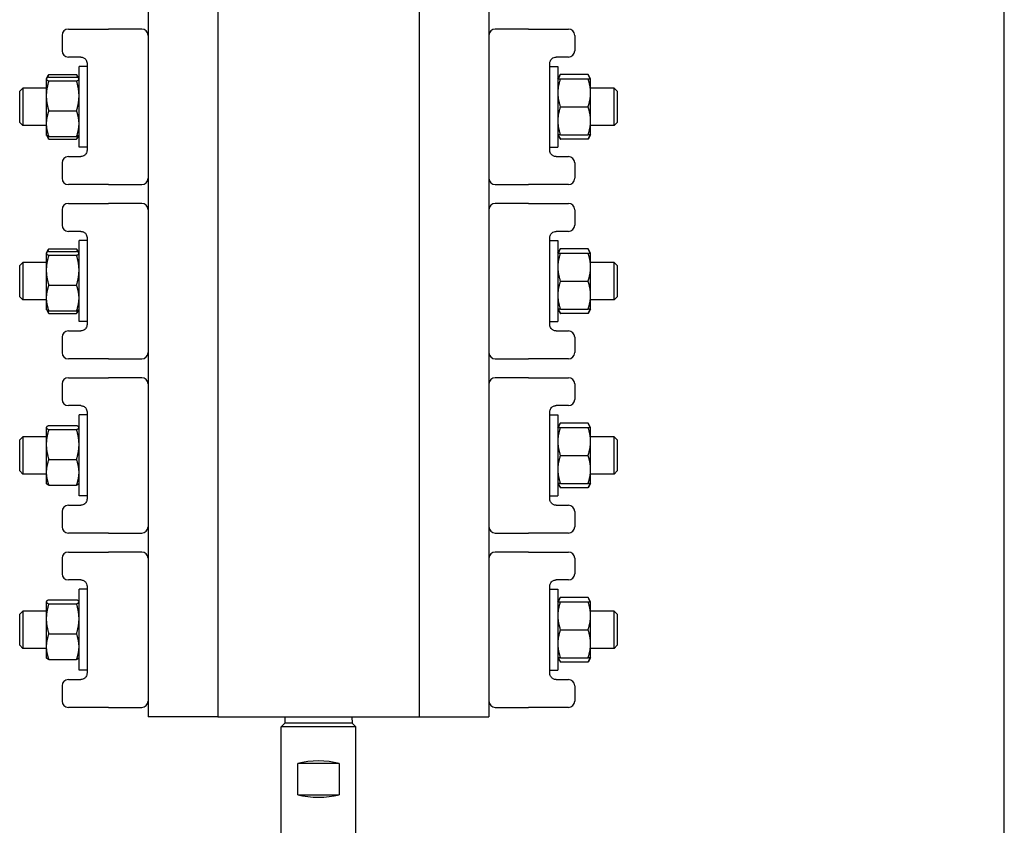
# Model space of a CAD drawing. Header units: inches. Extents: x 24 to 1128, y -58 to 748.
# Tile 273 of 656: x 461.9 to 471.79, y 301.46 to 309.55. Entities that reach past the tile are written whole.
import ezdxf

# ---------------------------------------------------------------- set-up
doc = ezdxf.new("R2010")
doc.units = ezdxf.units.IN
doc.header["$LTSCALE"] = 32
doc.header["$MEASUREMENT"] = 0
doc.layers.add('Visible (ANSI)', color=7, linetype='Continuous', lineweight=30)

msp = doc.modelspace()

# ---------------------------------------------------------------- linework, layer by layer
at = {"layer": 'Visible (ANSI)'}
for p, q in [((471.79233, 296.59617), (471.79233, 322.49617)), ((463.19333, 316.54617), (463.19333, 302.54617)), ((463.89333, 316.54617), (463.89333, 302.54617)), ((465.91633, 316.54617), (465.91633, 302.54617)), ((466.61633, 316.54617), (466.61633, 302.54617)), ((462.33083, 309.38867), (462.33083, 309.23367)), ((462.39333, 309.45117), (462.74059, 309.45117)), ((462.74059, 309.45117), (462.79607, 309.45117)), ((463.13083, 309.45117), (462.79607, 309.45117)), ((467.01359, 309.45117), (466.67883, 309.45117)), ((467.01359, 309.45117), (467.06907, 309.45117)), ((467.06907, 309.45117), (467.41633, 309.45117)), ((467.47883, 309.38867), (467.47883, 309.23367)), ((462.51833, 309.17117), (462.39333, 309.17117)), ((462.58083, 309.10867), (462.58083, 308.23367)), ((467.22883, 308.23367), (467.22883, 309.10867)), ((467.41633, 309.17117), (467.29133, 309.17117)), ((462.17305, 308.95478), (462.19407, 308.99119)), ((462.19697, 308.99609), (462.47569, 308.99609)), ((462.49961, 308.95478), (462.47859, 308.99119)), ((462.50083, 308.26467), (462.50083, 309.07767)), ((462.58083, 309.07767), (462.50083, 309.07767)), ((467.22883, 309.07767), (467.30883, 309.07767)), ((467.30883, 309.07767), (467.30883, 308.26467)), ((467.30883, 308.95267), (467.33397, 308.99622)), ((467.61269, 308.99622), (467.33397, 308.99622)), ((467.63783, 308.95267), (467.61269, 308.99622)), ((462.17183, 308.95267), (462.17305, 308.95478)), ((462.17183, 308.95267), (462.17183, 308.95057)), ((462.17183, 308.95057), (462.17183, 308.78118)), ((462.19697, 308.97037), (462.47569, 308.97037)), ((462.19697, 308.93078), (462.47569, 308.93078)), ((462.50083, 308.95267), (462.49961, 308.95478)), ((467.33397, 308.95267), (467.61269, 308.95267)), ((467.63783, 308.81192), (467.63783, 308.95267)), ((461.90483, 308.82742), (461.93608, 308.85867)), ((461.90483, 308.51492), (461.90483, 308.82742)), ((461.93608, 308.85867), (461.93608, 308.48367)), ((462.17183, 308.85867), (461.93608, 308.85867)), ((467.87358, 308.85867), (467.63783, 308.85867)), ((467.63783, 308.53042), (467.63783, 308.81192)), ((467.87358, 308.48367), (467.87358, 308.85867)), ((467.90483, 308.82742), (467.87358, 308.85867)), ((467.90483, 308.82742), (467.90483, 308.51492)), ((462.17183, 308.78118), (462.17183, 308.50177)), ((462.19697, 308.63158), (462.47569, 308.63158)), ((467.33397, 308.67117), (467.61269, 308.67117)), ((461.90483, 308.51492), (461.93608, 308.48367)), ((462.17183, 308.50177), (462.17183, 308.38967)), ((467.63783, 308.38967), (467.63783, 308.53042)), ((467.90483, 308.51492), (467.87358, 308.48367)), ((462.17183, 308.48367), (461.93608, 308.48367)), ((467.87358, 308.48367), (467.63783, 308.48367)), ((462.17183, 308.38967), (462.17305, 308.38756)), ((462.17305, 308.38756), (462.19407, 308.35115)), ((462.19697, 308.37197), (462.47569, 308.37197)), ((462.19697, 308.34625), (462.47569, 308.34625)), ((462.49961, 308.38756), (462.47859, 308.35115)), ((462.50083, 308.38967), (462.49961, 308.38756)), ((467.30883, 308.38967), (467.33397, 308.34612)), ((467.33397, 308.38967), (467.61269, 308.38967)), ((467.61269, 308.34612), (467.33397, 308.34612)), ((467.63783, 308.38967), (467.61269, 308.34612)), ((462.58083, 308.26467), (462.50083, 308.26467)), ((467.22883, 308.26467), (467.30883, 308.26467)), ((462.33083, 308.10867), (462.33083, 307.95367)), ((462.39333, 308.17117), (462.51833, 308.17117)), ((467.29133, 308.17117), (467.41633, 308.17117)), ((467.47883, 308.10867), (467.47883, 307.95367)), ((462.74059, 307.89117), (462.39333, 307.89117)), ((462.79607, 307.89117), (462.74059, 307.89117)), ((462.79607, 307.89117), (463.13083, 307.89117)), ((466.67883, 307.89117), (467.01359, 307.89117)), ((467.06907, 307.89117), (467.01359, 307.89117)), ((467.41633, 307.89117), (467.06907, 307.89117)), ((462.39333, 307.70117), (462.74059, 307.70117)), ((462.74059, 307.70117), (462.79607, 307.70117)), ((463.13083, 307.70117), (462.79607, 307.70117)), ((467.01359, 307.70117), (466.67883, 307.70117)), ((467.01359, 307.70117), (467.06907, 307.70117)), ((467.06907, 307.70117), (467.41633, 307.70117)), ((462.33083, 307.63867), (462.33083, 307.48367)), ((467.47883, 307.63867), (467.47883, 307.48367)), ((462.51833, 307.42117), (462.39333, 307.42117)), ((467.41633, 307.42117), (467.29133, 307.42117)), ((462.50083, 306.51467), (462.50083, 307.32767)), ((462.58083, 307.32767), (462.50083, 307.32767)), ((462.58083, 307.35867), (462.58083, 306.48367)), ((467.22883, 306.48367), (467.22883, 307.35867)), ((467.22883, 307.32767), (467.30883, 307.32767)), ((467.30883, 307.32767), (467.30883, 306.51467)), ((462.17183, 307.20267), (462.17305, 307.20478)), ((462.17305, 307.20478), (462.19407, 307.24119)), ((462.19697, 307.24609), (462.47569, 307.24609)), ((462.19697, 307.22037), (462.47569, 307.22037)), ((462.49961, 307.20478), (462.47859, 307.24119)), ((462.50083, 307.20267), (462.49961, 307.20478)), ((467.30883, 307.20267), (467.33397, 307.24622)), ((467.61269, 307.24622), (467.33397, 307.24622)), ((467.63783, 307.20267), (467.61269, 307.24622)), ((461.90483, 307.07742), (461.93608, 307.10867)), ((461.93608, 307.10867), (461.93608, 306.73367)), ((462.17183, 307.10867), (461.93608, 307.10867)), ((462.17183, 307.20267), (462.17183, 307.20057)), ((462.17183, 307.20057), (462.17183, 307.03118)), ((462.19697, 307.18078), (462.47569, 307.18078)), ((467.33397, 307.20267), (467.61269, 307.20267)), ((467.63783, 307.06192), (467.63783, 307.20267)), ((467.87358, 307.10867), (467.63783, 307.10867)), ((467.87358, 306.73367), (467.87358, 307.10867)), ((467.90483, 307.07742), (467.87358, 307.10867)), ((461.90483, 306.76492), (461.90483, 307.07742)), ((462.17183, 307.03118), (462.17183, 306.75177)), ((467.63783, 306.78042), (467.63783, 307.06192)), ((467.90483, 307.07742), (467.90483, 306.76492)), ((467.33397, 306.92117), (467.61269, 306.92117)), ((462.19697, 306.88158), (462.47569, 306.88158)), ((461.90483, 306.76492), (461.93608, 306.73367)), ((462.17183, 306.73367), (461.93608, 306.73367)), ((462.17183, 306.75177), (462.17183, 306.63967)), ((467.63783, 306.63967), (467.63783, 306.78042)), ((467.87358, 306.73367), (467.63783, 306.73367)), ((467.90483, 306.76492), (467.87358, 306.73367)), ((462.17183, 306.63967), (462.17305, 306.63756)), ((462.17305, 306.63756), (462.19407, 306.60115)), ((462.19697, 306.62197), (462.47569, 306.62197)), ((462.49961, 306.63756), (462.47859, 306.60115)), ((462.50083, 306.63967), (462.49961, 306.63756)), ((467.30883, 306.63967), (467.33397, 306.59612)), ((467.33397, 306.63967), (467.61269, 306.63967)), ((467.63783, 306.63967), (467.61269, 306.59612)), ((462.19697, 306.59625), (462.47569, 306.59625)), ((462.58083, 306.51467), (462.50083, 306.51467)), ((467.22883, 306.51467), (467.30883, 306.51467)), ((467.61269, 306.59612), (467.33397, 306.59612)), ((462.39333, 306.42117), (462.51833, 306.42117)), ((467.29133, 306.42117), (467.41633, 306.42117)), ((462.33083, 306.35867), (462.33083, 306.20367)), ((467.47883, 306.35867), (467.47883, 306.20367)), ((462.74059, 306.14117), (462.39333, 306.14117)), ((462.79607, 306.14117), (462.74059, 306.14117)), ((462.79607, 306.14117), (463.13083, 306.14117)), ((466.67883, 306.14117), (467.01359, 306.14117)), ((467.06907, 306.14117), (467.01359, 306.14117)), ((467.41633, 306.14117), (467.06907, 306.14117)), ((462.39333, 305.95117), (462.74059, 305.95117)), ((462.74059, 305.95117), (462.79607, 305.95117)), ((463.13083, 305.95117), (462.79607, 305.95117)), ((467.01359, 305.95117), (466.67883, 305.95117)), ((467.01359, 305.95117), (467.06907, 305.95117)), ((467.06907, 305.95117), (467.41633, 305.95117)), ((462.33083, 305.88867), (462.33083, 305.73367)), ((467.47883, 305.88867), (467.47883, 305.73367)), ((462.51833, 305.67117), (462.39333, 305.67117)), ((467.41633, 305.67117), (467.29133, 305.67117)), ((462.50083, 304.76467), (462.50083, 305.57767)), ((462.58083, 305.57767), (462.50083, 305.57767)), ((462.58083, 305.60867), (462.58083, 304.73367)), ((467.22883, 304.73367), (467.22883, 305.60867)), ((467.22883, 305.57767), (467.30883, 305.57767)), ((467.30883, 305.57767), (467.30883, 304.76467)), ((462.17183, 305.45267), (462.17305, 305.45478)), ((462.17183, 305.45267), (462.17183, 305.45057)), ((462.17183, 305.45057), (462.17183, 305.28118)), ((462.19697, 305.47037), (462.47569, 305.47037)), ((462.19697, 305.43078), (462.47569, 305.43078)), ((462.50083, 305.45267), (462.49961, 305.45478)), ((467.30883, 305.45267), (467.33397, 305.49622)), ((467.61269, 305.49622), (467.33397, 305.49622)), ((467.33397, 305.45267), (467.61269, 305.45267)), ((467.63783, 305.45267), (467.61269, 305.49622)), ((467.63783, 305.31192), (467.63783, 305.45267)), ((461.90483, 305.32742), (461.93608, 305.35867)), ((461.90483, 305.01492), (461.90483, 305.32742)), ((461.93608, 305.35867), (461.93608, 304.98367)), ((462.17183, 305.35867), (461.93608, 305.35867)), ((467.87358, 305.35867), (467.63783, 305.35867)), ((467.87358, 304.98367), (467.87358, 305.35867)), ((467.90483, 305.32742), (467.87358, 305.35867)), ((467.90483, 305.32742), (467.90483, 305.01492)), ((462.17183, 305.28118), (462.17183, 305.00177)), ((467.63783, 305.03042), (467.63783, 305.31192)), ((462.19697, 305.13158), (462.47569, 305.13158)), ((467.33397, 305.17117), (467.61269, 305.17117)), ((467.63783, 304.88967), (467.63783, 305.03042)), ((461.90483, 305.01492), (461.93608, 304.98367)), ((462.17183, 304.98367), (461.93608, 304.98367)), ((462.17183, 305.00177), (462.17183, 304.88967)), ((467.87358, 304.98367), (467.63783, 304.98367)), ((467.90483, 305.01492), (467.87358, 304.98367)), ((462.17183, 304.88967), (462.17305, 304.88756)), ((462.19697, 304.87197), (462.47569, 304.87197)), ((462.50083, 304.88967), (462.49961, 304.88756)), ((467.30883, 304.88967), (467.33397, 304.84612)), ((467.33397, 304.88967), (467.61269, 304.88967)), ((467.61269, 304.84612), (467.33397, 304.84612)), ((467.63783, 304.88967), (467.61269, 304.84612)), ((462.58083, 304.76467), (462.50083, 304.76467)), ((467.22883, 304.76467), (467.30883, 304.76467)), ((462.39333, 304.67117), (462.51833, 304.67117)), ((467.29133, 304.67117), (467.41633, 304.67117)), ((462.33083, 304.60867), (462.33083, 304.45367)), ((467.47883, 304.60867), (467.47883, 304.45367)), ((462.74059, 304.39117), (462.39333, 304.39117)), ((462.79607, 304.39117), (462.74059, 304.39117)), ((462.79607, 304.39117), (463.13083, 304.39117)), ((466.67883, 304.39117), (467.01359, 304.39117)), ((467.06907, 304.39117), (467.01359, 304.39117)), ((467.41633, 304.39117), (467.06907, 304.39117)), ((462.39333, 304.20117), (462.74059, 304.20117)), ((462.74059, 304.20117), (462.79607, 304.20117)), ((463.13083, 304.20117), (462.79607, 304.20117)), ((467.01359, 304.20117), (466.67883, 304.20117)), ((467.01359, 304.20117), (467.06907, 304.20117)), ((467.06907, 304.20117), (467.41633, 304.20117)), ((462.33083, 304.13867), (462.33083, 303.98367)), ((467.47883, 304.13867), (467.47883, 303.98367)), ((462.51833, 303.92117), (462.39333, 303.92117)), ((462.58083, 303.85867), (462.58083, 302.98367)), ((467.22883, 302.98367), (467.22883, 303.85867)), ((467.41633, 303.92117), (467.29133, 303.92117)), ((462.50083, 303.01467), (462.50083, 303.82767)), ((462.58083, 303.82767), (462.50083, 303.82767)), ((467.22883, 303.82767), (467.30883, 303.82767)), ((467.30883, 303.82767), (467.30883, 303.01467)), ((467.30883, 303.70267), (467.33397, 303.74622)), ((467.61269, 303.74622), (467.33397, 303.74622)), ((467.63783, 303.70267), (467.61269, 303.74622)), ((462.17183, 303.70267), (462.17305, 303.70478)), ((462.17183, 303.70267), (462.17183, 303.70057)), ((462.17183, 303.70057), (462.17183, 303.53118)), ((462.19697, 303.72037), (462.47569, 303.72037)), ((462.19697, 303.68078), (462.47569, 303.68078)), ((462.50083, 303.70267), (462.49961, 303.70478)), ((467.33397, 303.70267), (467.61269, 303.70267)), ((467.63783, 303.56192), (467.63783, 303.70267)), ((461.90483, 303.57742), (461.93608, 303.60867)), ((461.90483, 303.26492), (461.90483, 303.57742)), ((461.93608, 303.60867), (461.93608, 303.23367)), ((462.17183, 303.60867), (461.93608, 303.60867)), ((467.87358, 303.60867), (467.63783, 303.60867)), ((467.63783, 303.28042), (467.63783, 303.56192)), ((467.87358, 303.23367), (467.87358, 303.60867)), ((467.90483, 303.57742), (467.87358, 303.60867)), ((467.90483, 303.57742), (467.90483, 303.26492)), ((462.17183, 303.53118), (462.17183, 303.25177)), ((462.19697, 303.38158), (462.47569, 303.38158)), ((467.33397, 303.42117), (467.61269, 303.42117)), ((461.90483, 303.26492), (461.93608, 303.23367)), ((462.17183, 303.25177), (462.17183, 303.13967)), ((467.63783, 303.13967), (467.63783, 303.28042)), ((467.90483, 303.26492), (467.87358, 303.23367)), ((462.17183, 303.23367), (461.93608, 303.23367)), ((467.87358, 303.23367), (467.63783, 303.23367)), ((462.17183, 303.13967), (462.17305, 303.13756)), ((462.19697, 303.12197), (462.47569, 303.12197)), ((462.50083, 303.13967), (462.49961, 303.13756)), ((467.30883, 303.13967), (467.33397, 303.09612)), ((467.33397, 303.13967), (467.61269, 303.13967)), ((467.61269, 303.09612), (467.33397, 303.09612)), ((467.63783, 303.13967), (467.61269, 303.09612)), ((462.58083, 303.01467), (462.50083, 303.01467)), ((467.22883, 303.01467), (467.30883, 303.01467)), ((462.33083, 302.85867), (462.33083, 302.70367)), ((462.39333, 302.92117), (462.51833, 302.92117)), ((467.29133, 302.92117), (467.41633, 302.92117)), ((467.47883, 302.85867), (467.47883, 302.70367)), ((462.74059, 302.64117), (462.39333, 302.64117)), ((462.79607, 302.64117), (462.74059, 302.64117)), ((462.79607, 302.64117), (463.13083, 302.64117)), ((466.67883, 302.64117), (467.01359, 302.64117)), ((467.06907, 302.64117), (467.01359, 302.64117)), ((467.41633, 302.64117), (467.06907, 302.64117)), ((463.89333, 302.54617), (463.19333, 302.54617)), ((463.89333, 302.54617), (465.91633, 302.54617)), ((464.56733, 302.48367), (464.52983, 302.44617)), ((464.56897, 302.54617), (464.56733, 302.48367)), ((465.24233, 302.48367), (464.56733, 302.48367)), ((465.24069, 302.54617), (465.24233, 302.48367)), ((465.24233, 302.48367), (465.27983, 302.44617)), ((465.91633, 302.54617), (466.61633, 302.54617)), ((465.27983, 302.44617), (464.52983, 302.44617)), ((464.52983, 300.58367), (464.52983, 302.44617)), ((465.27983, 300.58367), (465.27983, 302.44617)), ((465.11212, 302.07742), (464.69754, 302.07742)), ((464.69754, 301.76492), (464.69754, 302.07742)), ((465.11212, 302.07742), (465.11212, 301.76492)), ((464.69754, 301.76492), (465.11212, 301.76492))]:
    msp.add_line(p, q, dxfattribs=at)
for centre, start, end in [((462.39333, 309.38867), 90, 180), ((463.13083, 309.38867), 0, 90), ((466.67883, 309.38867), 90, 180), ((467.41633, 309.38867), 0, 90), ((462.39333, 309.23367), 180, 270), ((467.41633, 309.23367), 270, 0), ((462.39333, 308.10867), 90, 180), ((467.41633, 308.10867), 0, 90), ((462.39333, 307.95367), 180, 270), ((463.13083, 307.95367), 270, 0), ((466.67883, 307.95367), 180, 270), ((467.41633, 307.95367), 270, 0), ((462.39333, 307.63867), 90, 180), ((463.13083, 307.63867), 0, 90), ((466.67883, 307.63867), 90, 180), ((467.41633, 307.63867), 0, 90), ((462.39333, 307.48367), 180, 270), ((467.41633, 307.48367), 270, 0), ((462.39333, 306.35867), 90, 180), ((467.41633, 306.35867), 0, 90), ((462.39333, 306.20367), 180, 270), ((463.13083, 306.20367), 270, 0), ((466.67883, 306.20367), 180, 270), ((467.41633, 306.20367), 270, 0), ((462.39333, 305.88867), 90, 180), ((463.13083, 305.88867), 0, 90), ((466.67883, 305.88867), 90, 180), ((467.41633, 305.88867), 0, 90), ((462.39333, 305.73367), 180, 270), ((467.41633, 305.73367), 270, 0), ((462.39333, 304.60867), 90, 180), ((467.41633, 304.60867), 0, 90), ((462.39333, 304.45367), 180, 270), ((463.13083, 304.45367), 270, 0), ((466.67883, 304.45367), 180, 270), ((467.41633, 304.45367), 270, 0), ((462.39333, 304.13867), 90, 180), ((463.13083, 304.13867), 0, 90), ((466.67883, 304.13867), 90, 180), ((467.41633, 304.13867), 0, 90), ((462.39333, 303.98367), 180, 270), ((467.41633, 303.98367), 270, 0), ((462.39333, 302.85867), 90, 180), ((467.41633, 302.85867), 0, 90), ((462.39333, 302.70367), 180, 270), ((463.13083, 302.70367), 270, 0), ((466.67883, 302.70367), 180, 270), ((467.41633, 302.70367), 270, 0)]:
    msp.add_arc(centre, 0.0625, start, end, dxfattribs=at)
for centre, major_axis in [((464.90483, 301.94798), (-0.375, 0)), ((464.90483, 301.89436), (0.375, 0))]:
    msp.add_ellipse(centre, major_axis=major_axis, ratio=0.4142136, start_param=4.1267034, end_param=5.2980745, dxfattribs=at)
for points, knots in [([(462.51833, 309.17117), (462.52314, 309.17117), (462.5282, 309.17062), (462.54176, 309.16725), (462.55058, 309.16324), (462.5661, 309.15014), (462.57284, 309.14132), (462.57942, 309.12376), (462.58083, 309.11623), (462.58083, 309.10867)], [0, 0, 0, 0, 0.12205237, 0.12205237, 0.31733615, 0.31733615, 0.49818613, 0.49818613, 0.61333736, 0.61333736, 0.61333736, 0.61333736]), ([(467.22883, 309.10867), (467.22883, 309.11214), (467.22912, 309.11561), (467.2306, 309.12444), (467.23223, 309.12967), (467.23725, 309.14073), (467.241, 309.14625), (467.24973, 309.15579), (467.25475, 309.15969), (467.26703, 309.16685), (467.27436, 309.16923), (467.28473, 309.17092), (467.28809, 309.17117), (467.29133, 309.17117)], [0, 0, 0, 0, 0.05287288, 0.05287288, 0.1374695, 0.1374695, 0.2474451, 0.2474451, 0.36526508, 0.36526508, 0.53100521, 0.53100521, 0.613329, 0.613329, 0.613329, 0.613329]), ([(462.58083, 308.23367), (462.58083, 308.2302), (462.58054, 308.22673), (462.57906, 308.2179), (462.57743, 308.21267), (462.57242, 308.2016), (462.56866, 308.19609), (462.55993, 308.18655), (462.55491, 308.18265), (462.54263, 308.17549), (462.5353, 308.17311), (462.52493, 308.17142), (462.52157, 308.17117), (462.51833, 308.17117)], [0, 0, 0, 0, 0.05287288, 0.05287288, 0.1374695, 0.1374695, 0.2474451, 0.2474451, 0.36528945, 0.36528945, 0.53104907, 0.53104907, 0.613329, 0.613329, 0.613329, 0.613329]), ([(467.29133, 308.17117), (467.28652, 308.17117), (467.28146, 308.17172), (467.2679, 308.17509), (467.25908, 308.17911), (467.24356, 308.19221), (467.23681, 308.20104), (467.23024, 308.21859), (467.22883, 308.22612), (467.22883, 308.23367)], [0, 0, 0, 0, 0.12208473, 0.12208473, 0.31742031, 0.31742031, 0.4982594, 0.4982594, 0.61333736, 0.61333736, 0.61333736, 0.61333736]), ([(462.51833, 307.42117), (462.52314, 307.42117), (462.5282, 307.42062), (462.54176, 307.41725), (462.55058, 307.41324), (462.5661, 307.40014), (462.57284, 307.39132), (462.57942, 307.37376), (462.58083, 307.36623), (462.58083, 307.35867)], [0, 0, 0, 0, 0.12205237, 0.12205237, 0.31733615, 0.31733615, 0.49818613, 0.49818613, 0.61333736, 0.61333736, 0.61333736, 0.61333736]), ([(467.22883, 307.35867), (467.22883, 307.36214), (467.22912, 307.36561), (467.2306, 307.37444), (467.23223, 307.37967), (467.23725, 307.39073), (467.241, 307.39625), (467.24973, 307.40579), (467.25475, 307.40969), (467.26703, 307.41685), (467.27436, 307.41923), (467.28473, 307.42092), (467.28809, 307.42117), (467.29133, 307.42117)], [0, 0, 0, 0, 0.05287288, 0.05287288, 0.1374695, 0.1374695, 0.2474451, 0.2474451, 0.36526508, 0.36526508, 0.53100521, 0.53100521, 0.613329, 0.613329, 0.613329, 0.613329]), ([(462.58083, 306.48367), (462.58083, 306.4802), (462.58054, 306.47673), (462.57906, 306.4679), (462.57743, 306.46267), (462.57242, 306.4516), (462.56866, 306.44609), (462.55993, 306.43655), (462.55491, 306.43265), (462.54263, 306.42549), (462.5353, 306.42311), (462.52493, 306.42142), (462.52157, 306.42117), (462.51833, 306.42117)], [0, 0, 0, 0, 0.05287288, 0.05287288, 0.1374695, 0.1374695, 0.2474451, 0.2474451, 0.36528945, 0.36528945, 0.53104907, 0.53104907, 0.613329, 0.613329, 0.613329, 0.613329]), ([(467.29133, 306.42117), (467.28652, 306.42117), (467.28146, 306.42172), (467.2679, 306.42509), (467.25908, 306.42911), (467.24356, 306.44221), (467.23681, 306.45104), (467.23024, 306.46859), (467.22883, 306.47612), (467.22883, 306.48367)], [0, 0, 0, 0, 0.12208473, 0.12208473, 0.31742031, 0.31742031, 0.4982594, 0.4982594, 0.61333736, 0.61333736, 0.61333736, 0.61333736]), ([(462.51833, 305.67117), (462.52314, 305.67117), (462.5282, 305.67062), (462.54176, 305.66725), (462.55058, 305.66324), (462.5661, 305.65014), (462.57284, 305.64132), (462.57942, 305.62376), (462.58083, 305.61623), (462.58083, 305.60867)], [0, 0, 0, 0, 0.12205237, 0.12205237, 0.31733615, 0.31733615, 0.49818613, 0.49818613, 0.61333736, 0.61333736, 0.61333736, 0.61333736]), ([(467.22883, 305.60867), (467.22883, 305.61214), (467.22912, 305.61561), (467.2306, 305.62444), (467.23223, 305.62967), (467.23725, 305.64073), (467.241, 305.64625), (467.24973, 305.65579), (467.25475, 305.65969), (467.26703, 305.66685), (467.27436, 305.66923), (467.28473, 305.67092), (467.28809, 305.67117), (467.29133, 305.67117)], [0, 0, 0, 0, 0.05287288, 0.05287288, 0.1374695, 0.1374695, 0.2474451, 0.2474451, 0.36526508, 0.36526508, 0.53100521, 0.53100521, 0.613329, 0.613329, 0.613329, 0.613329]), ([(462.58083, 304.73367), (462.58083, 304.7302), (462.58054, 304.72673), (462.57906, 304.7179), (462.57743, 304.71267), (462.57242, 304.7016), (462.56866, 304.69609), (462.55993, 304.68655), (462.55491, 304.68265), (462.54263, 304.67549), (462.5353, 304.67311), (462.52493, 304.67142), (462.52157, 304.67117), (462.51833, 304.67117)], [0, 0, 0, 0, 0.05287288, 0.05287288, 0.1374695, 0.1374695, 0.2474451, 0.2474451, 0.36528945, 0.36528945, 0.53104907, 0.53104907, 0.613329, 0.613329, 0.613329, 0.613329]), ([(467.29133, 304.67117), (467.28652, 304.67117), (467.28146, 304.67172), (467.2679, 304.67509), (467.25908, 304.67911), (467.24356, 304.69221), (467.23681, 304.70104), (467.23024, 304.71859), (467.22883, 304.72612), (467.22883, 304.73367)], [0, 0, 0, 0, 0.12208473, 0.12208473, 0.31742031, 0.31742031, 0.4982594, 0.4982594, 0.61333736, 0.61333736, 0.61333736, 0.61333736]), ([(462.51833, 303.92117), (462.52314, 303.92117), (462.5282, 303.92062), (462.54176, 303.91725), (462.55058, 303.91324), (462.5661, 303.90014), (462.57284, 303.89132), (462.57942, 303.87376), (462.58083, 303.86623), (462.58083, 303.85867)], [0, 0, 0, 0, 0.12205237, 0.12205237, 0.31733615, 0.31733615, 0.49818613, 0.49818613, 0.61333736, 0.61333736, 0.61333736, 0.61333736]), ([(467.22883, 303.85867), (467.22883, 303.86214), (467.22912, 303.86561), (467.2306, 303.87444), (467.23223, 303.87967), (467.23725, 303.89073), (467.241, 303.89625), (467.24973, 303.90579), (467.25475, 303.90969), (467.26703, 303.91685), (467.27436, 303.91923), (467.28473, 303.92092), (467.28809, 303.92117), (467.29133, 303.92117)], [0, 0, 0, 0, 0.05287288, 0.05287288, 0.1374695, 0.1374695, 0.2474451, 0.2474451, 0.36526508, 0.36526508, 0.53100521, 0.53100521, 0.613329, 0.613329, 0.613329, 0.613329]), ([(462.58083, 302.98367), (462.58083, 302.9802), (462.58054, 302.97673), (462.57906, 302.9679), (462.57743, 302.96267), (462.57242, 302.9516), (462.56866, 302.94609), (462.55993, 302.93655), (462.55491, 302.93265), (462.54263, 302.92549), (462.5353, 302.92311), (462.52493, 302.92142), (462.52157, 302.92117), (462.51833, 302.92117)], [0, 0, 0, 0, 0.05287288, 0.05287288, 0.1374695, 0.1374695, 0.2474451, 0.2474451, 0.36528945, 0.36528945, 0.53104907, 0.53104907, 0.613329, 0.613329, 0.613329, 0.613329]), ([(467.29133, 302.92117), (467.28652, 302.92117), (467.28146, 302.92172), (467.2679, 302.92509), (467.25908, 302.92911), (467.24356, 302.94221), (467.23681, 302.95104), (467.23024, 302.96859), (467.22883, 302.97612), (467.22883, 302.98367)], [0, 0, 0, 0, 0.12208473, 0.12208473, 0.31742031, 0.31742031, 0.4982594, 0.4982594, 0.61333736, 0.61333736, 0.61333736, 0.61333736])]:
    msp.add_open_spline(points, degree=3, knots=knots, dxfattribs=at)
for points, weights in [([(462.19697, 308.99609), (462.18598, 308.97798), (462.17991, 308.96152)], [1, 1.01624676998, 1.01858451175]), ([(462.49276, 308.96152), (462.48668, 308.97798), (462.47569, 308.99609)], [1.01858451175, 1.01624676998, 1]), ([(467.33397, 308.99622), (467.32072, 308.97326), (467.31456, 308.95267)], [1, 1.01965956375, 1.01895290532]), ([(467.6321, 308.95267), (467.62594, 308.97326), (467.61269, 308.99622)], [1.01895290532, 1.01965956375, 1]), ([(462.19697, 308.97037), (462.17183, 308.95976), (462.17183, 308.95057)], [1, 1.0379548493, 1]), ([(462.17183, 308.95057), (462.17183, 308.94139), (462.19697, 308.93078)], [1, 1.0379548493, 1]), ([(462.19697, 308.93078), (462.17183, 308.85061), (462.17183, 308.78118)], [1, 1.0379548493, 1]), ([(462.50083, 308.95057), (462.50083, 308.95976), (462.47569, 308.97037)], [1, 1.0379548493, 1]), ([(462.47569, 308.93078), (462.50083, 308.94139), (462.50083, 308.95057)], [1, 1.0379548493, 1]), ([(462.50083, 308.78118), (462.50083, 308.85061), (462.47569, 308.93078)], [1, 1.0379548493, 1]), ([(467.30883, 308.95267), (467.30883, 308.95267), (467.33397, 308.95267)], [1, 1.0379548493, 1]), ([(467.33397, 308.95267), (467.30883, 308.87724), (467.30883, 308.81192)], [1, 1.0379548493, 1]), ([(467.61269, 308.95267), (467.63783, 308.95267), (467.63783, 308.95267)], [1, 1.0379548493, 1]), ([(467.63783, 308.81192), (467.63783, 308.87724), (467.61269, 308.95267)], [1, 1.0379548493, 1]), ([(467.30883, 308.81192), (467.30883, 308.7466), (467.33397, 308.67117)], [1, 1.0379548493, 1]), ([(467.61269, 308.67117), (467.63783, 308.7466), (467.63783, 308.81192)], [1, 1.0379548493, 1]), ([(462.17183, 308.78118), (462.17183, 308.71175), (462.19697, 308.63158)], [1, 1.0379548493, 1]), ([(462.47569, 308.63158), (462.50083, 308.71175), (462.50083, 308.78118)], [1, 1.0379548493, 1]), ([(462.19697, 308.63158), (462.17183, 308.56202), (462.17183, 308.50177)], [1, 1.0379548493, 1]), ([(462.50083, 308.50177), (462.50083, 308.56202), (462.47569, 308.63158)], [1, 1.0379548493, 1]), ([(467.33397, 308.67117), (467.30883, 308.59574), (467.30883, 308.53042)], [1, 1.0379548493, 1]), ([(467.63783, 308.53042), (467.63783, 308.59574), (467.61269, 308.67117)], [1, 1.0379548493, 1]), ([(462.17183, 308.50177), (462.17183, 308.44153), (462.19697, 308.37197)], [1, 1.0379548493, 1]), ([(462.47569, 308.37197), (462.50083, 308.44153), (462.50083, 308.50177)], [1, 1.0379548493, 1]), ([(467.30883, 308.53042), (467.30883, 308.4651), (467.33397, 308.38967)], [1, 1.0379548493, 1]), ([(467.61269, 308.38967), (467.63783, 308.4651), (467.63783, 308.53042)], [1, 1.0379548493, 1]), ([(462.19697, 308.37197), (462.17724, 308.38029), (462.17305, 308.38756)], [1, 1.02954253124, 1.01309562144]), ([(462.18151, 308.37976), (462.18734, 308.36372), (462.19697, 308.34625)], [1.01777583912, 1.01420217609, 1]), ([(462.19697, 308.34625), (462.19547, 308.34872), (462.19407, 308.35115)], [1, 1.00218611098, 1.00412039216]), ([(462.49961, 308.38756), (462.49542, 308.38029), (462.47569, 308.37197)], [1.01309562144, 1.02954253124, 1]), ([(462.47569, 308.34625), (462.48532, 308.36372), (462.49116, 308.37976)], [1, 1.01420217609, 1.01777583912]), ([(462.47859, 308.35115), (462.47719, 308.34872), (462.47569, 308.34625)], [1.00412039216, 1.00218611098, 1]), ([(467.33397, 308.38967), (467.30883, 308.38967), (467.30883, 308.38967)], [1, 1.0379548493, 1]), ([(467.31456, 308.38967), (467.32072, 308.36908), (467.33397, 308.34612)], [1.01895290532, 1.01965956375, 1]), ([(467.63783, 308.38967), (467.63783, 308.38967), (467.61269, 308.38967)], [1, 1.0379548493, 1]), ([(467.61269, 308.34612), (467.62594, 308.36908), (467.6321, 308.38967)], [1, 1.01965956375, 1.01895290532]), ([(462.19697, 307.22037), (462.17183, 307.20976), (462.17183, 307.20057)], [1, 1.0379548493, 1]), ([(462.19697, 307.24609), (462.18598, 307.22798), (462.17991, 307.21152)], [1, 1.01624676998, 1.01858451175]), ([(462.49276, 307.21152), (462.48668, 307.22798), (462.47569, 307.24609)], [1.01858451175, 1.01624676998, 1]), ([(462.50083, 307.20057), (462.50083, 307.20976), (462.47569, 307.22037)], [1, 1.0379548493, 1]), ([(467.33397, 307.24622), (467.32072, 307.22326), (467.31456, 307.20267)], [1, 1.01965956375, 1.01895290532]), ([(467.6321, 307.20267), (467.62594, 307.22326), (467.61269, 307.24622)], [1.01895290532, 1.01965956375, 1]), ([(462.17183, 307.20057), (462.17183, 307.19139), (462.19697, 307.18078)], [1, 1.0379548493, 1]), ([(462.19697, 307.18078), (462.17183, 307.10061), (462.17183, 307.03118)], [1, 1.0379548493, 1]), ([(462.47569, 307.18078), (462.50083, 307.19139), (462.50083, 307.20057)], [1, 1.0379548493, 1]), ([(462.50083, 307.03118), (462.50083, 307.10061), (462.47569, 307.18078)], [1, 1.0379548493, 1]), ([(467.30883, 307.20267), (467.30883, 307.20267), (467.33397, 307.20267)], [1, 1.0379548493, 1]), ([(467.33397, 307.20267), (467.30883, 307.12724), (467.30883, 307.06192)], [1, 1.0379548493, 1]), ([(467.61269, 307.20267), (467.63783, 307.20267), (467.63783, 307.20267)], [1, 1.0379548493, 1]), ([(467.63783, 307.06192), (467.63783, 307.12724), (467.61269, 307.20267)], [1, 1.0379548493, 1]), ([(462.17183, 307.03118), (462.17183, 306.96175), (462.19697, 306.88158)], [1, 1.0379548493, 1]), ([(462.47569, 306.88158), (462.50083, 306.96175), (462.50083, 307.03118)], [1, 1.0379548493, 1]), ([(467.30883, 307.06192), (467.30883, 306.9966), (467.33397, 306.92117)], [1, 1.0379548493, 1]), ([(467.61269, 306.92117), (467.63783, 306.9966), (467.63783, 307.06192)], [1, 1.0379548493, 1]), ([(467.33397, 306.92117), (467.30883, 306.84574), (467.30883, 306.78042)], [1, 1.0379548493, 1]), ([(467.63783, 306.78042), (467.63783, 306.84574), (467.61269, 306.92117)], [1, 1.0379548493, 1]), ([(462.19697, 306.88158), (462.17183, 306.81202), (462.17183, 306.75177)], [1, 1.0379548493, 1]), ([(462.50083, 306.75177), (462.50083, 306.81202), (462.47569, 306.88158)], [1, 1.0379548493, 1]), ([(462.17183, 306.75177), (462.17183, 306.69153), (462.19697, 306.62197)], [1, 1.0379548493, 1]), ([(462.47569, 306.62197), (462.50083, 306.69153), (462.50083, 306.75177)], [1, 1.0379548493, 1]), ([(467.30883, 306.78042), (467.30883, 306.7151), (467.33397, 306.63967)], [1, 1.0379548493, 1]), ([(467.61269, 306.63967), (467.63783, 306.7151), (467.63783, 306.78042)], [1, 1.0379548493, 1]), ([(462.19697, 306.62197), (462.17724, 306.63029), (462.17305, 306.63756)], [1, 1.02954253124, 1.01309562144]), ([(462.18151, 306.62976), (462.18734, 306.61372), (462.19697, 306.59625)], [1.01777583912, 1.01420217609, 1]), ([(462.49961, 306.63756), (462.49542, 306.63029), (462.47569, 306.62197)], [1.01309562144, 1.02954253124, 1]), ([(462.47569, 306.59625), (462.48532, 306.61372), (462.49116, 306.62976)], [1, 1.01420217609, 1.01777583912]), ([(467.33397, 306.63967), (467.30883, 306.63967), (467.30883, 306.63967)], [1, 1.0379548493, 1]), ([(467.31456, 306.63967), (467.32072, 306.61908), (467.33397, 306.59612)], [1.01895290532, 1.01965956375, 1]), ([(467.63783, 306.63967), (467.63783, 306.63967), (467.61269, 306.63967)], [1, 1.0379548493, 1]), ([(467.61269, 306.59612), (467.62594, 306.61908), (467.6321, 306.63967)], [1, 1.01965956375, 1.01895290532]), ([(462.19697, 306.59625), (462.19547, 306.59872), (462.19407, 306.60115)], [1, 1.00218611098, 1.00412039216]), ([(462.47859, 306.60115), (462.47719, 306.59872), (462.47569, 306.59625)], [1.00412039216, 1.00218611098, 1]), ([(462.19697, 305.47037), (462.17183, 305.45976), (462.17183, 305.45057)], [1, 1.0379548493, 1]), ([(462.17183, 305.45057), (462.17183, 305.44139), (462.19697, 305.43078)], [1, 1.0379548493, 1]), ([(462.19697, 305.43078), (462.17183, 305.35061), (462.17183, 305.28118)], [1, 1.0379548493, 1]), ([(462.50083, 305.45057), (462.50083, 305.45976), (462.47569, 305.47037)], [1, 1.0379548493, 1]), ([(462.47569, 305.43078), (462.50083, 305.44139), (462.50083, 305.45057)], [1, 1.0379548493, 1]), ([(462.50083, 305.28118), (462.50083, 305.35061), (462.47569, 305.43078)], [1, 1.0379548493, 1]), ([(467.30883, 305.45267), (467.30883, 305.45267), (467.33397, 305.45267)], [1, 1.0379548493, 1]), ([(467.33397, 305.45267), (467.30883, 305.37724), (467.30883, 305.31192)], [1, 1.0379548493, 1]), ([(467.33397, 305.49622), (467.32072, 305.47326), (467.31456, 305.45267)], [1, 1.01965956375, 1.01895290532]), ([(467.6321, 305.45267), (467.62594, 305.47326), (467.61269, 305.49622)], [1.01895290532, 1.01965956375, 1]), ([(467.61269, 305.45267), (467.63783, 305.45267), (467.63783, 305.45267)], [1, 1.0379548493, 1]), ([(467.63783, 305.31192), (467.63783, 305.37724), (467.61269, 305.45267)], [1, 1.0379548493, 1]), ([(462.17183, 305.28118), (462.17183, 305.21175), (462.19697, 305.13158)], [1, 1.0379548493, 1]), ([(462.47569, 305.13158), (462.50083, 305.21175), (462.50083, 305.28118)], [1, 1.0379548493, 1]), ([(467.30883, 305.31192), (467.30883, 305.2466), (467.33397, 305.17117)], [1, 1.0379548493, 1]), ([(467.61269, 305.17117), (467.63783, 305.2466), (467.63783, 305.31192)], [1, 1.0379548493, 1]), ([(462.19697, 305.13158), (462.17183, 305.06202), (462.17183, 305.00177)], [1, 1.0379548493, 1]), ([(462.50083, 305.00177), (462.50083, 305.06202), (462.47569, 305.13158)], [1, 1.0379548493, 1]), ([(467.33397, 305.17117), (467.30883, 305.09574), (467.30883, 305.03042)], [1, 1.0379548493, 1]), ([(467.63783, 305.03042), (467.63783, 305.09574), (467.61269, 305.17117)], [1, 1.0379548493, 1]), ([(467.30883, 305.03042), (467.30883, 304.9651), (467.33397, 304.88967)], [1, 1.0379548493, 1]), ([(467.61269, 304.88967), (467.63783, 304.9651), (467.63783, 305.03042)], [1, 1.0379548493, 1]), ([(462.17183, 305.00177), (462.17183, 304.94153), (462.19697, 304.87197)], [1, 1.0379548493, 1]), ([(462.47569, 304.87197), (462.50083, 304.94153), (462.50083, 305.00177)], [1, 1.0379548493, 1]), ([(462.19697, 304.87197), (462.17724, 304.88029), (462.17305, 304.88756)], [1, 1.02954253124, 1.01309562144]), ([(462.49961, 304.88756), (462.49542, 304.88029), (462.47569, 304.87197)], [1.01309562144, 1.02954253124, 1]), ([(467.33397, 304.88967), (467.30883, 304.88967), (467.30883, 304.88967)], [1, 1.0379548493, 1]), ([(467.31456, 304.88967), (467.32072, 304.86908), (467.33397, 304.84612)], [1.01895290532, 1.01965956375, 1]), ([(467.63783, 304.88967), (467.63783, 304.88967), (467.61269, 304.88967)], [1, 1.0379548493, 1]), ([(467.61269, 304.84612), (467.62594, 304.86908), (467.6321, 304.88967)], [1, 1.01965956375, 1.01895290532]), ([(467.33397, 303.74622), (467.32072, 303.72326), (467.31456, 303.70267)], [1, 1.01965956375, 1.01895290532]), ([(467.6321, 303.70267), (467.62594, 303.72326), (467.61269, 303.74622)], [1.01895290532, 1.01965956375, 1]), ([(462.19697, 303.72037), (462.17183, 303.70976), (462.17183, 303.70057)], [1, 1.0379548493, 1]), ([(462.17183, 303.70057), (462.17183, 303.69139), (462.19697, 303.68078)], [1, 1.0379548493, 1]), ([(462.19697, 303.68078), (462.17183, 303.60061), (462.17183, 303.53118)], [1, 1.0379548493, 1]), ([(462.50083, 303.70057), (462.50083, 303.70976), (462.47569, 303.72037)], [1, 1.0379548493, 1]), ([(462.47569, 303.68078), (462.50083, 303.69139), (462.50083, 303.70057)], [1, 1.0379548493, 1]), ([(462.50083, 303.53118), (462.50083, 303.60061), (462.47569, 303.68078)], [1, 1.0379548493, 1]), ([(467.30883, 303.70267), (467.30883, 303.70267), (467.33397, 303.70267)], [1, 1.0379548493, 1]), ([(467.33397, 303.70267), (467.30883, 303.62724), (467.30883, 303.56192)], [1, 1.0379548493, 1]), ([(467.61269, 303.70267), (467.63783, 303.70267), (467.63783, 303.70267)], [1, 1.0379548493, 1]), ([(467.63783, 303.56192), (467.63783, 303.62724), (467.61269, 303.70267)], [1, 1.0379548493, 1]), ([(467.30883, 303.56192), (467.30883, 303.4966), (467.33397, 303.42117)], [1, 1.0379548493, 1]), ([(467.61269, 303.42117), (467.63783, 303.4966), (467.63783, 303.56192)], [1, 1.0379548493, 1]), ([(462.17183, 303.53118), (462.17183, 303.46175), (462.19697, 303.38158)], [1, 1.0379548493, 1]), ([(462.47569, 303.38158), (462.50083, 303.46175), (462.50083, 303.53118)], [1, 1.0379548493, 1]), ([(462.19697, 303.38158), (462.17183, 303.31202), (462.17183, 303.25177)], [1, 1.0379548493, 1]), ([(462.50083, 303.25177), (462.50083, 303.31202), (462.47569, 303.38158)], [1, 1.0379548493, 1]), ([(467.33397, 303.42117), (467.30883, 303.34574), (467.30883, 303.28042)], [1, 1.0379548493, 1]), ([(467.63783, 303.28042), (467.63783, 303.34574), (467.61269, 303.42117)], [1, 1.0379548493, 1]), ([(462.17183, 303.25177), (462.17183, 303.19153), (462.19697, 303.12197)], [1, 1.0379548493, 1]), ([(462.47569, 303.12197), (462.50083, 303.19153), (462.50083, 303.25177)], [1, 1.0379548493, 1]), ([(467.30883, 303.28042), (467.30883, 303.2151), (467.33397, 303.13967)], [1, 1.0379548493, 1]), ([(467.61269, 303.13967), (467.63783, 303.2151), (467.63783, 303.28042)], [1, 1.0379548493, 1]), ([(462.19697, 303.12197), (462.17724, 303.13029), (462.17305, 303.13756)], [1, 1.02954253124, 1.01309562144]), ([(462.49961, 303.13756), (462.49542, 303.13029), (462.47569, 303.12197)], [1.01309562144, 1.02954253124, 1]), ([(467.33397, 303.13967), (467.30883, 303.13967), (467.30883, 303.13967)], [1, 1.0379548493, 1]), ([(467.31456, 303.13967), (467.32072, 303.11908), (467.33397, 303.09612)], [1.01895290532, 1.01965956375, 1]), ([(467.63783, 303.13967), (467.63783, 303.13967), (467.61269, 303.13967)], [1, 1.0379548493, 1]), ([(467.61269, 303.09612), (467.62594, 303.11908), (467.6321, 303.13967)], [1, 1.01965956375, 1.01895290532])]:
    msp.add_rational_spline(points, weights, degree=2, dxfattribs=at)

doc.saveas('drawing.dxf')
